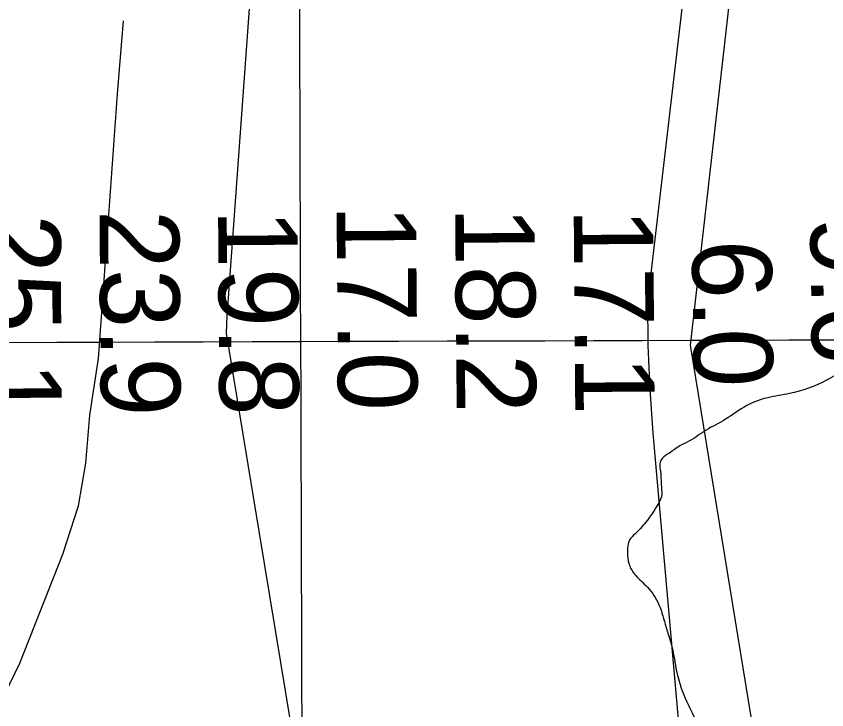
# Model space of a CAD drawing. Extents: x 3392644 to 3430565, y 576657 to 602123.
# Drawn here: x 3401788 to 3402472, y 587812 to 588397 of the extents above; entities that cross this region are included whole.
import ezdxf

# ---------------------------------------------------------------- set-up
doc = ezdxf.new("R2010")
doc.units = 0
for name, color, linetype in [('V-GRID-MAJR', 7, 'Continuous'), ('V-RIVR-EDGE', 7, 'Continuous'), ('V-RIVR-RANG', 7, 'Continuous'), ('V-ROAD-CNTR', 7, 'Continuous'), ('V-TOPO-DPTH', 7, 'Continuous'), ('V-TOPO-MINR', 7, 'Continuous')]:
    doc.layers.add(name, color=color, linetype=linetype)

msp = doc.modelspace()

# ---------------------------------------------------------------- linework, layer by layer
at = {"layer": 'V-GRID-MAJR'}
for points in [[(3402048.6720000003, 582063.4890000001), (3402028.4020000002, 588122.6730000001), (3402008.125, 594183.791), (3401987.849, 600244.93), (3401987.843, 600246.845)], [(3396759.069, 588105.428), (3402028.4020000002, 588122.6730000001), (3407297.732, 588140.684), (3412567.059, 588159.461), (3417836.383, 588179.004), (3423105.705, 588199.314), (3428375.023, 588220.3910000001), (3428375.024, 588220.3910000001)]]:
    msp.add_spline(points, degree=3, dxfattribs=at)
at = {"layer": 'V-RIVR-EDGE'}
msp.add_spline([(3402353.807337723, 589618.5002845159), (3402366.484931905, 589615.2975580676), (3402374.227558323, 589611.4022836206), (3402381.6134549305, 589605.7460143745), (3402390.0477580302, 589596.5633989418), (3402394.960942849, 589588.4466163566), (3402397.0577558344, 589581.3939239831), (3402397.039458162, 589573.9940862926), (3402395.9440005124, 589558.4922784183), (3402394.5048828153, 589546.515074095), (3402393.7766107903, 589537.0027396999), (3402393.010872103, 589512.3383567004), (3402394.3968394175, 589502.8207943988), (3402397.5420588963, 589492.2417558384), (3402397.86742127, 589481.3173145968), (3402398.199754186, 589473.2118591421), (3402400.2939532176, 589465.1020470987), (3402400.6315140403, 589459.1108309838), (3402405.1905830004, 589450.2901732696), (3402411.493220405, 589434.065321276), (3402414.9986549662, 589426.6567704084), (3402415.3301165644, 589418.1989417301), (3402414.2355302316, 589403.0495070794), (3402410.334156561, 589392.8402680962), (3402403.974883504, 589386.1608605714), (3402397.9679836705, 589379.4805817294), (3402393.724692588, 589373.500692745), (3402389.123800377, 589365.4074357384), (3402386.2952300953, 589361.5383008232), (3402383.1090586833, 589355.5557978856), (3402382.3912424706, 589350.2719421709), (3402380.96170927, 589342.1708433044), (3402379.5321760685, 589334.0697444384), (3402379.165861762, 589328.4326441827), (3402377.390054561, 589322.7990291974), (3402375.6186039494, 589318.9272803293), (3402374.5510284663, 589314.701415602), (3402375.5854938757, 589305.5370978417), (3402381.5496991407, 589294.9510887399), (3402392.7968888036, 589283.2948902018), (3402397.0236248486, 589282.5796879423), (3402403.009613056, 589280.8030094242), (3402405.8224996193, 589278.3294263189), (3402411.0958995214, 589273.3831314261), (3402416.719058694, 589267.3788455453), (3402420.9335962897, 589261.7304181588), (3402422.67890737, 589255.0309703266), (3402423.366227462, 589247.9817632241), (3402421.2371757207, 589241.9966463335), (3402417.689046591, 589232.1389092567), (3402414.863090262, 589229.3268940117), (3402414.1496306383, 589225.8049044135), (3402413.4222299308, 589216.6449432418), (3402412.340713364, 589206.7811069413), (3402410.561420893, 589199.737999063), (3402410.551836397, 589195.8618936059), (3402414.0616275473, 589190.2152088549), (3402414.759403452, 589187.3944804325), (3402414.040715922, 589181.7582514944), (3402417.199005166, 589176.4648112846), (3402419.652547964, 589171.1731137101), (3402424.568346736, 589164.113450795), (3402427.3559650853, 589151.4210442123), (3402429.436223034, 589137.6732605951), (3402430.1278997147, 589132.3859196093), (3402432.2264553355, 589126.0379736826), (3402435.034113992, 589121.4501512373), (3402435.022786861, 589116.8692993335), (3402434.6512446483, 589109.1179597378), (3402434.6442741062, 589106.2989739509), (3402437.8077912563, 589103.119773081), (3402443.4265938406, 589095.3536210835), (3402452.5464743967, 589078.4170521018), (3402456.7496848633, 589068.1877728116), (3402459.188415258, 589056.9057304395), (3402458.467985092, 589050.5647550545), (3402455.2765857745, 589042.4680127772), (3402452.7995173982, 589038.2456333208), (3402451.721486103, 589029.7912899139), (3402451.328160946, 589013.2306197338), (3402453.0604022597, 589001.2455735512), (3402455.50174661, 588991.0206508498), (3402464.279709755, 588978.3134318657), (3402474.456709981, 588961.3742489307), (3402479.365538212, 588951.4956002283), (3402480.4008749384, 588942.6836556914), (3402480.0319466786, 588935.9894357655), (3402480.0136490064, 588928.5895980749), (3402479.3001893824, 588925.0676084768), (3402478.9434595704, 588923.306613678), (3402478.5823731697, 588919.7837527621), (3402478.562332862, 588911.6791686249), (3402479.2461676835, 588903.2204686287), (3402482.4079421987, 588899.336521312), (3402492.958227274, 588890.8534244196), (3402499.9961072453, 588886.9598926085), (3402503.5215821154, 588887.6559258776), (3402504.9241044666, 588884.8334548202), (3402507.027016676, 588880.24737501), (3402506.6624450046, 588875.3150212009), (3402503.822547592, 588866.8650343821), (3402502.401727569, 588862.2876677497), (3402502.3895291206, 588857.3544426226), (3402504.1357115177, 588851.0073680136), (3402507.9856774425, 588840.4265868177), (3402507.618491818, 588834.4371133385), (3402506.907646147, 588831.9722434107), (3402506.542203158, 588826.6875163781), (3402508.2753157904, 588815.0548434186), (3402507.902902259, 588806.9511305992), (3402505.7790784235, 588803.0802530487), (3402501.8925171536, 588798.8613588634), (3402500.4760537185, 588796.0458583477), (3402500.458627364, 588788.9983938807), (3402501.1485614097, 588783.006306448), (3402505.3657129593, 588778.4149987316), (3402514.8667202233, 588773.1058748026), (3402527.178871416, 588764.6184213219), (3402536.3240201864, 588757.900675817), (3402541.2328484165, 588748.0220271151), (3402544.3615128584, 588730.7478973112), (3402545.0305352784, 588716.2988525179), (3402543.9664450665, 588713.4824806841), (3402541.482406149, 588706.4411154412), (3402534.40880215, 588695.8873450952), (3402532.9914673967, 588692.7194713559), (3402532.27539382, 588688.1403620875), (3402531.9073368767, 588681.7985153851), (3402533.627379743, 588664.8802440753), (3402532.203945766, 588659.2457577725), (3402530.0862211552, 588657.8414927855), (3402526.5581323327, 588656.0883398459), (3402520.9192894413, 588655.7499077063), (3402515.984321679, 588655.0573597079), (3402511.038898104, 588650.136333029), (3402509.971322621, 588645.910468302), (3402511.710534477, 588636.7444079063), (3402516.615877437, 588625.4562663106), (3402522.94204042, 588618.7454913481), (3402537.7190615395, 588609.5471921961), (3402541.579483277, 588603.1948896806), (3402555.2898002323, 588590.1230990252), (3402557.7398577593, 588583.4219085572), (3402557.381385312, 588580.9561673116), (3402555.265403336, 588580.2566487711), (3402549.2811577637, 588582.738073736), (3402548.5737973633, 588581.6826967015), (3402551.3561878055, 588566.8760507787), (3402556.9444942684, 588546.7768359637), (3402558.3208770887, 588533.3831682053), (3402555.8194118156, 588519.2943384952), (3402551.544753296, 588500.6290134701), (3402545.846660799, 588476.3292021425), (3402540.849829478, 588450.6181552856), (3402537.2694615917, 588427.7226089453), (3402537.576526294, 588409.398330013), (3402540.3144795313, 588376.6206496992), (3402543.781576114, 588353.7076770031), (3402545.8566061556, 588337.845654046), (3402545.8356945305, 588329.3886966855), (3402544.392220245, 588315.6496262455), (3402545.0534008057, 588298.0292224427), (3402545.7163240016, 588281.1135650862), (3402547.7739276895, 588258.2040776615), (3402551.9309583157, 588229.2990175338), (3402553.2916574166, 588209.5626317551), (3402552.887005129, 588188.4211096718), (3402549.693863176, 588179.6196209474), (3402546.144862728, 588169.4095106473), (3402540.842709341, 588162.7274891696), (3402533.765620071, 588150.7642259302), (3402529.880801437, 588147.2500781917), (3402525.989012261, 588140.9169446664), (3402522.438269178, 588130.0020879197), (3402519.2425132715, 588120.1434795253), (3402514.6477202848, 588114.5168350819), (3402506.1715939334, 588106.7855357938), (3402488.180519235, 588098.7253888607), (3402471.9495680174, 588089.9561388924), (3402440.5604689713, 588078.7577430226), (3402422.2283481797, 588075.2793193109), (3402415.881273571, 588073.5331369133), (3402398.2408294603, 588064.7673722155), (3402386.5933441, 588057.0439147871), (3402370.3615215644, 588047.9222915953), (3402356.243938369, 588038.7954404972), (3402348.1288984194, 588034.5870021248), (3402339.304755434, 588028.6184402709), (3402333.303083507, 588024.0524007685), (3402331.1775170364, 588019.4767767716), (3402331.518563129, 588014.89505355), (3402332.539087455, 588000.092764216), (3402332.518175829, 587991.6358068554), (3402328.976145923, 587984.2446823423), (3402322.609031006, 587974.3939158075), (3402313.773560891, 587963.8445020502), (3402308.828137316, 587958.9234753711), (3402306.0013096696, 587955.7590869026), (3402304.225502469, 587950.1254719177), (3402303.8609307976, 587945.1931181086), (3402305.245155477, 587934.9708093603), (3402309.8050957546, 587926.5025248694), (3402319.295647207, 587916.96492226), (3402329.479617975, 587902.8447251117), (3402335.776156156, 587884.153260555), (3402342.064852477, 587862.2904369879), (3402345.891292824, 587842.1955787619), (3402353.938369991, 587818.9189057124), (3402358.495696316, 587809.3935015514), (3402369.7254596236, 587790.6898385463), (3402379.918143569, 587780.0933736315), (3402387.293584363, 587770.2086257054), (3402388.6865222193, 587763.5100491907), (3402389.016241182, 587754.3474740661), (3402390.0463500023, 587743.4212901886), (3402392.1388063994, 587734.6067316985), (3402398.4527709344, 587722.9627316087), (3402408.996956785, 587712.0130221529), (3402420.2615728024, 587707.4042880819), (3402430.4655838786, 587701.3886750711), (3402445.226921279, 587685.8476578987), (3402460.324948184, 587663.9630513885), (3402481.7526233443, 587636.7771628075), (3402490.545398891, 587630.0602886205), (3402492.2985518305, 587626.5321997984), (3402492.277640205, 587618.0752424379), (3402491.879087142, 587599.4003329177), (3402491.8695026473, 587595.5242274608), (3402491.856432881, 587590.2386291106), (3402495.010365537, 587583.1833227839), (3402501.338271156, 587577.1772942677), (3402510.119719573, 587565.8795681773), (3402515.7280663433, 587553.8849374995), (3402518.5226552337, 587544.0115167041), (3402518.4921591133, 587531.6784538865), (3402519.54317956, 587529.2092273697), (3402523.4044726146, 587523.2092980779), (3402528.301973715, 587508.749797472), (3402533.8850522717, 587486.536343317), (3402537.6975515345, 587460.8035135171), (3402539.0355963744, 587431.9054239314), (3402536.8847616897, 587417.1109764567), (3402532.282998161, 587408.6653462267), (3402524.8613775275, 587399.8743133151), (3402517.4371429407, 587390.0261607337), (3402513.5392545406, 587381.2264146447), (3402507.878628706, 587372.078651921), (3402500.811123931, 587363.9914941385), (3402488.4562781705, 587355.2126596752), (3402476.1127595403, 587351.0146771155), (3402462.7164778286, 587348.5811746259), (3402451.7955218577, 587349.6653051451), (3402445.4562891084, 587351.0904817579), (3402438.0520948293, 587349.3469133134), (3402430.292042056, 587346.1947232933), (3402425.3474897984, 587341.6260698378), (3402421.457443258, 587335.9976827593), (3402417.9145420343, 587328.2541850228), (3402416.840867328, 587321.5617077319), (3402415.771549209, 587316.6310965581), (3402410.8147985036, 587307.1292179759), (3402403.384464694, 587294.8144528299), (3402392.4303986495, 587282.508400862), (3402386.7810999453, 587277.941490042), (3402383.252139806, 587275.8359638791), (3402380.0711963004, 587271.9677002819), (3402375.113574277, 587262.1134484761), (3402369.090119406, 587248.7380783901), (3402364.1272694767, 587236.7695872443), (3402356.7012922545, 587226.216688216), (3402346.4589431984, 587216.7278793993), (3402334.8079725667, 587207.5949290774), (3402327.3863519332, 587198.8038961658), (3402315.729282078, 587187.2043332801), (3402307.2557696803, 587180.5301536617), (3402292.4377966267, 587173.1669113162), (3402276.565317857, 587166.8634025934), (3402266.68841179, 587162.6593208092), (3402262.0997180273, 587159.4992889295), (3402256.442577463, 587151.7610190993), (3402246.8875484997, 587135.22300318), (3402240.515205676, 587123.2579973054), (3402226.7412825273, 587110.606542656), (3402209.8012282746, 587100.0771692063), (3402205.5718782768, 587099.7352517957), (3402201.0032248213, 587104.679804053), (3402196.429343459, 587107.5101169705), (3402189.725539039, 587104.0029397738), (3402180.9144658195, 587103.3199762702), (3402167.86707206, 587099.4761095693), (3402150.572901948, 587088.2428609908), (3402138.2128282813, 587077.3497871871), (3402130.7894650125, 587067.854007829), (3402126.8933192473, 587059.7590081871), (3402123.7036625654, 587052.3670123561), (3402122.2723867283, 587043.5611670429), (3402124.0037567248, 587031.223747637), (3402118.7059599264, 587026.3035922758)], degree=3, dxfattribs=at)
at = {"layer": 'V-ROAD-CNTR'}
msp.add_lwpolyline([(3401745.127, 587756.049), (3401791.348, 587851.449), (3401827.767, 587943.253), (3401840.803, 587983.988), (3401847.045, 588020.157), (3401850.3200000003, 588060.544), (3401857.865, 588108.318), (3401865.68, 588217.4230000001), (3401873.788, 588331.404), (3401878.947, 588393.145)], dxfattribs=at)
at = {"layer": 'V-TOPO-DPTH'}
msp.add_lwpolyline([(3402448.800054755, 588928.3250414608), (3402356.816492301, 588119.580552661), (3402461.373063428, 587479.030987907), (3402460.4834534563, 587471.0439778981), (3402458.7082157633, 587463.3457339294), (3402455.6045364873, 587456.0806390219), (3402451.6152294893, 587449.1043101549), (3402435.2008945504, 587425.5683626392), (3402014.1221506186, 586980.7039757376), (3402010.177920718, 586974.2687464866), (3402006.049096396, 586967.9503657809), (3402001.797209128, 586961.7098841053), (3401468.0841669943, 586767.2179018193)], dxfattribs=at)
at = {"layer": 'V-TOPO-MINR'}
for points in [[(3402413.043688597, 588944.0920917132), (3402320.7812215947, 588156.1759327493), (3402321.120265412, 588119.2259282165), (3402322.7625704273, 588082.3108822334), (3402325.273716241, 588045.4191419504), (3402359.9830227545, 587654.9605897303), (3402365.4121677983, 587609.8583239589), (3402371.316156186, 587564.8094202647), (3402380.9119772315, 587495.8198906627), (3402379.9175306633, 587487.0796928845), (3402006.6635338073, 586983.783984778), (3402004.916079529, 586980.7096391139), (3402003.109784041, 586977.6714538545), (3402001.215226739, 586974.6875092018), (3401999.261828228, 586971.7397249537), (3401390.6789428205, 586770.673062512)], [(3402448.800054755, 588928.3250414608), (3402356.816492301, 588119.580552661), (3402461.373063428, 587479.030987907), (3402460.4834534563, 587471.0439778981), (3402458.7082157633, 587463.3457339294), (3402455.6045364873, 587456.0806390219), (3402451.6152294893, 587449.1043101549), (3402435.2008945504, 587425.5683626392), (3402014.1221506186, 586980.7039757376), (3402010.177920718, 586974.2687464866), (3402006.049096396, 586967.9503657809), (3402001.797209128, 586961.7098841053), (3401468.0841669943, 586767.2179018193)], [(3402012.8132764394, 588790.4491444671), (3401965.8536926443, 588143.9463668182), (3401965.3164393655, 588129.7344938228), (3402056.961624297, 587574.1471585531), (3402062.507260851, 587540.5132362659), (3402063.141356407, 587532.9069240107), (3402062.9821938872, 587525.3807340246), (3402061.633144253, 587517.9747274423), (3402059.490836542, 587510.6488431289), (3402033.831493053, 587443.4462983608), (3402017.401287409, 587402.9665552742), (3401999.87193368, 587362.9963975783), (3401980.693857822, 587323.7906179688), (3401960.4166338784, 587285.0944237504), (3401841.0338010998, 587068.3745473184)]]:
    msp.add_lwpolyline(points, dxfattribs=at)

# ---------------------------------------------------------------- texts
at = {"layer": 'V-RIVR-RANG'}
for s, height, rotation, p in [('23.9', 67, 270.4483257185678, (3401858.55916587, 588233.4917982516)), ('17.0', 67, 270.4483257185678, (3402058.5285259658, 588238.1825127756)), ('18.2', 67, 270.4483257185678, (3402158.5462298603, 588236.3070267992)), ('25.1', 67, 270.4483257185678, (3401758.5858057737, 588229.8270837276)), ('19.8', 67, 270.4483257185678, (3401958.5562298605, 588234.2540267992)), ('17.1', 67, 270.4483257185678, (3402258.558805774, 588234.9600837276)), ('9.6', 67.00000000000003, 270.7298055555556, (3402458.096637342, 588227.6101055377)), ('6.0', 67.00000000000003, 270.7298055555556, (3402358.3368235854, 588208.1210364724))]:
    msp.add_text(s, height=height, rotation=rotation, dxfattribs=at).set_placement(p)

doc.saveas('drawing.dxf')
